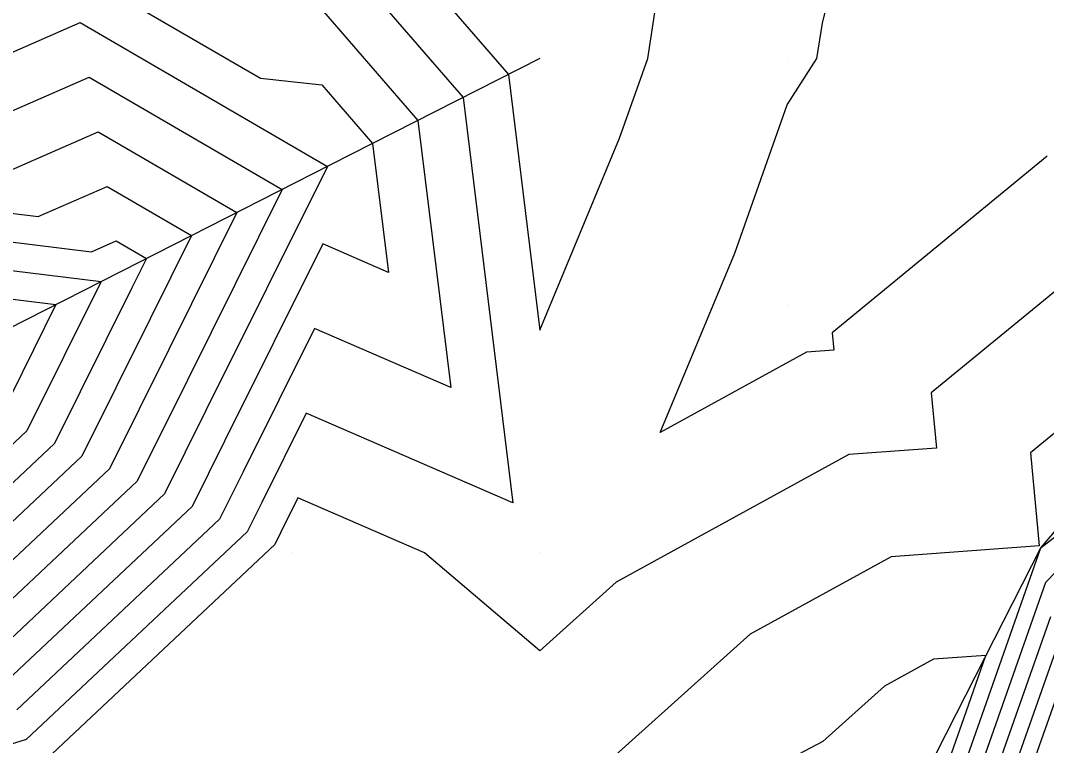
# Model space of a CAD drawing. Extents: x 2188792 to 2191981, y 386090 to 389710.
# Drawn here: x 2191149.22 to 2191190.71, y 388662.46 to 388691.8 of the extents above; entities that cross this region are included whole.
import ezdxf

# ---------------------------------------------------------------- set-up
doc = ezdxf.new("R2010")
doc.units = 0
for name, color, linetype in [('DTM Contours Major', 7, 'Continuous'), ('DTM Contours Minor', 7, 'Continuous'), ('Exist DTM QL2 LIDAR Elevation Point', 7, 'Continuous'), ('PH Exist DTM Breakline', 7, 'Continuous')]:
    doc.layers.add(name, color=color, linetype=linetype)

msp = doc.modelspace()

# ---------------------------------------------------------------- linework, layer by layer
at = {"layer": 'DTM Contours Major'}
for points in [[(2191161.032, 388692.669), (2191165.288, 388687.756), (2191166.615, 388676.943), (2191161.105, 388679.339), (2191158.223, 388673.539), (2191157.268, 388671.619), (2191149.066, 388663.902)], [(2191142.154, 388684.822), (2191149.923, 388683.865), (2191152.718, 388685.088), (2191156.136, 388683.099), (2191154.458, 388679.722), (2191151.702, 388674.177), (2191147.166, 388669.91)], [(2191165.625, 388604.196), (2191167.629, 388607.702), (2191167.897, 388608.227), (2191169.693, 388610.65), (2191170.172, 388611.768), (2191171.12, 388614.688), (2191171.843, 388617.891), (2191172.513, 388619.44), (2191173.307, 388628.249), (2191173.294, 388628.278), (2191173.308, 388628.321), (2191173.327, 388628.359), (2191176.416, 388635.891), (2191177.234, 388637.496), (2191179.904, 388644.053), (2191181.423, 388647.045), (2191183.618, 388650.535), (2191185.012, 388653.939), (2191188.626, 388659.293), (2191189.637, 388662.166), (2191191.088, 388666.291)]]:
    msp.add_lwpolyline(points, dxfattribs=at)
at = {"layer": 'DTM Contours Minor'}
for points in [[(2191190.737, 388686.303), (2191182.044, 388679.161), (2191182.109, 388678.462), (2191181, 388678.38), (2191175.086, 388675.131), (2191178.102, 388682.382), (2191180.22, 388688.39), (2191181.424, 388690.265), (2191181.651, 388691.697), (2191183.764, 388700.266), (2191180.58, 388709.907), (2191180.324, 388710.267), (2191184.03, 388716.458), (2191185.999, 388720.268), (2191186.612, 388723.877), (2191186.588, 388730.269), (2191184.816, 388735.673), (2191190.22, 388736.598), (2191195.344, 388730.269)], [(2191160.287, 388699.618), (2191168.948, 388689.619), (2191170.219, 388679.27), (2191173.448, 388687.035), (2191174.587, 388690.265), (2191175.364, 388695.41), (2191170.219, 388695.153), (2191162.262, 388700.266), (2191160.218, 388704.76), (2191157.795, 388702.688), (2191154.239, 388700.266), (2191160.287, 388699.618)], [(2191160.66, 388696.144), (2191167.118, 388688.687), (2191169.132, 388672.277), (2191160.77, 388675.914), (2191158.976, 388672.303), (2191158.381, 388671.107), (2191149.446, 388662.701), (2191141.642, 388660.262), (2191141.785, 388658.693), (2191140.216, 388651.213), (2191140.078, 388650.261), (2191137.459, 388643.017), (2191130.215, 388642.312), (2191128.032, 388640.26), (2191129.084, 388631.39), (2191128.676, 388630.259), (2191125.535, 388625.579), (2191125.838, 388620.258), (2191122.097, 388618.376), (2191120.214, 388618.485), (2191111.626, 388618.845), (2191111.396, 388610.258), (2191120.214, 388603.754)], [(2191151.262, 388693.92), (2191158.928, 388689.46), (2191161.404, 388689.195), (2191163.457, 388686.825), (2191164.098, 388681.609), (2191161.44, 388682.765), (2191157.47, 388674.776), (2191156.155, 388672.13), (2191148.686, 388665.104)], [(2191143.449, 388688.133), (2191151.626, 388691.712), (2191161.627, 388685.893), (2191156.717, 388676.013), (2191155.041, 388672.642), (2191148.306, 388666.305)], [(2191145.607, 388686.71), (2191151.99, 388689.504), (2191159.797, 388684.962), (2191155.964, 388677.249), (2191153.928, 388673.153), (2191147.926, 388667.507)], [(2191147.765, 388685.288), (2191152.354, 388687.296), (2191157.966, 388684.031), (2191155.211, 388678.486), (2191152.815, 388673.665), (2191147.546, 388668.709)], [(2191142.584, 388683.612), (2191152.081, 388682.442), (2191153.082, 388682.88), (2191154.305, 388682.168), (2191153.705, 388680.959), (2191150.588, 388674.688), (2191146.787, 388671.112)], [(2191143.015, 388682.402), (2191152.475, 388681.237), (2191149.475, 388675.2), (2191146.407, 388672.313)], [(2191143.446, 388681.192), (2191150.645, 388680.305), (2191148.362, 388675.711)], [(2191191.409, 388681.137), (2191186.052, 388676.736), (2191186.263, 388674.5), (2191182.714, 388674.237), (2191173.304, 388669.068), (2191170.219, 388666.3), (2191165.551, 388670.263), (2191160.435, 388672.488), (2191159.729, 388671.066), (2191159.495, 388670.595), (2191149.826, 388661.499), (2191145.867, 388660.262)], [(2191192.082, 388675.971), (2191190.061, 388674.311), (2191190.417, 388670.539), (2191184.429, 388670.095), (2191178.732, 388666.966), (2191171.571, 388660.542), (2191170.783, 388660.125), (2191170.503, 388659.978), (2191170.414, 388659.774), (2191162.182, 388649.476), (2191160.218, 388648.417), (2191155.826, 388645.87), (2191150.217, 388648.285), (2191145.984, 388640.26)], [(2191169.186, 388611.293), (2191169.319, 388611.604), (2191170.411, 388614.967), (2191171.244, 388618.657), (2191171.586, 388619.447), (2191171.991, 388623.942), (2191171.039, 388626.087), (2191172.015, 388629.132), (2191173.42, 388631.877), (2191175.24, 388636.316), (2191177.094, 388639.955), (2191178.687, 388643.868), (2191180.946, 388648.319), (2191182.272, 388650.426), (2191184.332, 388655.456), (2191186.155, 388658.157), (2191187.932, 388663.207), (2191190.483, 388670.458), (2191190.495, 388670.471), (2191192.866, 388672.325)], [(2191167.382, 388608.417), (2191169.355, 388611.079), (2191169.603, 388611.659), (2191170.647, 388614.874), (2191171.444, 388618.401), (2191171.895, 388619.445), (2191172.43, 388625.377), (2191171.791, 388626.817), (2191172.446, 388628.861), (2191173.389, 388630.704), (2191175.632, 388636.175), (2191177.14, 388639.136), (2191179.093, 388643.929), (2191181.105, 388647.895), (2191182.72, 388650.462), (2191184.559, 388654.95), (2191186.979, 388658.536), (2191188.5, 388662.86), (2191190.685, 388669.069), (2191191.495, 388669.915)], [(2191165.369, 388604.316), (2191167.474, 388607.998), (2191167.639, 388608.322), (2191169.524, 388610.864), (2191169.888, 388611.713), (2191170.884, 388614.781), (2191171.643, 388618.146), (2191172.204, 388619.443), (2191172.869, 388626.813), (2191172.542, 388627.548), (2191172.877, 388628.591), (2191173.358, 388629.532), (2191176.024, 388636.033), (2191177.187, 388638.316), (2191179.498, 388643.991), (2191181.264, 388647.47), (2191183.169, 388650.498), (2191184.786, 388654.444), (2191187.803, 388658.914), (2191189.069, 388662.513), (2191190.886, 388667.68)], [(2191185.331, 388657.778), (2191187.363, 388663.554), (2191188.263, 388666.11), (2191186.143, 388665.953), (2191184.159, 388664.863), (2191181.665, 388662.626), (2191174.993, 388659.102)], [(2191165.88, 388604.075), (2191167.785, 388607.406), (2191168.154, 388608.132), (2191169.862, 388610.435), (2191170.456, 388611.822), (2191171.356, 388614.594), (2191172.043, 388617.635), (2191172.821, 388619.438), (2191173.582, 388627.864), (2191173.719, 388628.272), (2191174.981, 388631.293), (2191176.808, 388635.749), (2191177.281, 388636.677), (2191180.31, 388644.114), (2191181.582, 388646.621), (2191184.067, 388650.571), (2191185.239, 388653.433), (2191189.45, 388659.672), (2191190.206, 388661.819), (2191191.29, 388664.902)]]:
    msp.add_lwpolyline(points, dxfattribs=at)
at = {"layer": 'Exist DTM QL2 LIDAR Elevation Point'}
for p, q in [((2191180.22, 388690.265), (2191180.22, 388690.265)), ((2191190.22, 388690.265), (2191190.22, 388690.265)), ((2191180.22, 388680.264), (2191180.22, 388680.264)), ((2191160.218, 388670.263), (2191160.218, 388670.263)), ((2191170.219, 388670.263), (2191170.219, 388670.263))]:
    msp.add_line(p, q, dxfattribs=at)
at = {"layer": 'PH Exist DTM Breakline'}
for points in [[(2191220.948, 388700.867), (2191215.585, 388695.566), (2191210.222, 388690.265), (2191205.273, 388685.507), (2191200.325, 388680.75), (2191192.49, 388672.842), (2191190.48, 388670.479), (2191187.06, 388663.74), (2191183.64, 388657.001), (2191180.22, 388650.261), (2191176.886, 388643.594), (2191173.552, 388636.927), (2191170.219, 388630.259), (2191166.474, 388621.651), (2191163.211, 388613.697), (2191162.076, 388609.246), (2191161.349, 388606.414), (2191160.218, 388600.257), (2191158.981, 388596.268), (2191157.335, 388589.428), (2191155.688, 388582.588), (2191153.533, 388574.592), (2191152.454, 388570.857), (2191149.617, 388565.362)], [(2191170.219, 388690.265), (2191161.752, 388685.957), (2191153.284, 388681.648), (2191144.817, 388677.34), (2191136.754, 388672.314), (2191128.69, 388667.289), (2191120.626, 388662.263), (2191112.563, 388657.237), (2191104.499, 388652.211), (2191096.435, 388647.186), (2191088.371, 388642.16), (2191081.243, 388635.703)]]:
    msp.add_lwpolyline(points, dxfattribs=at)

doc.saveas('drawing.dxf')
